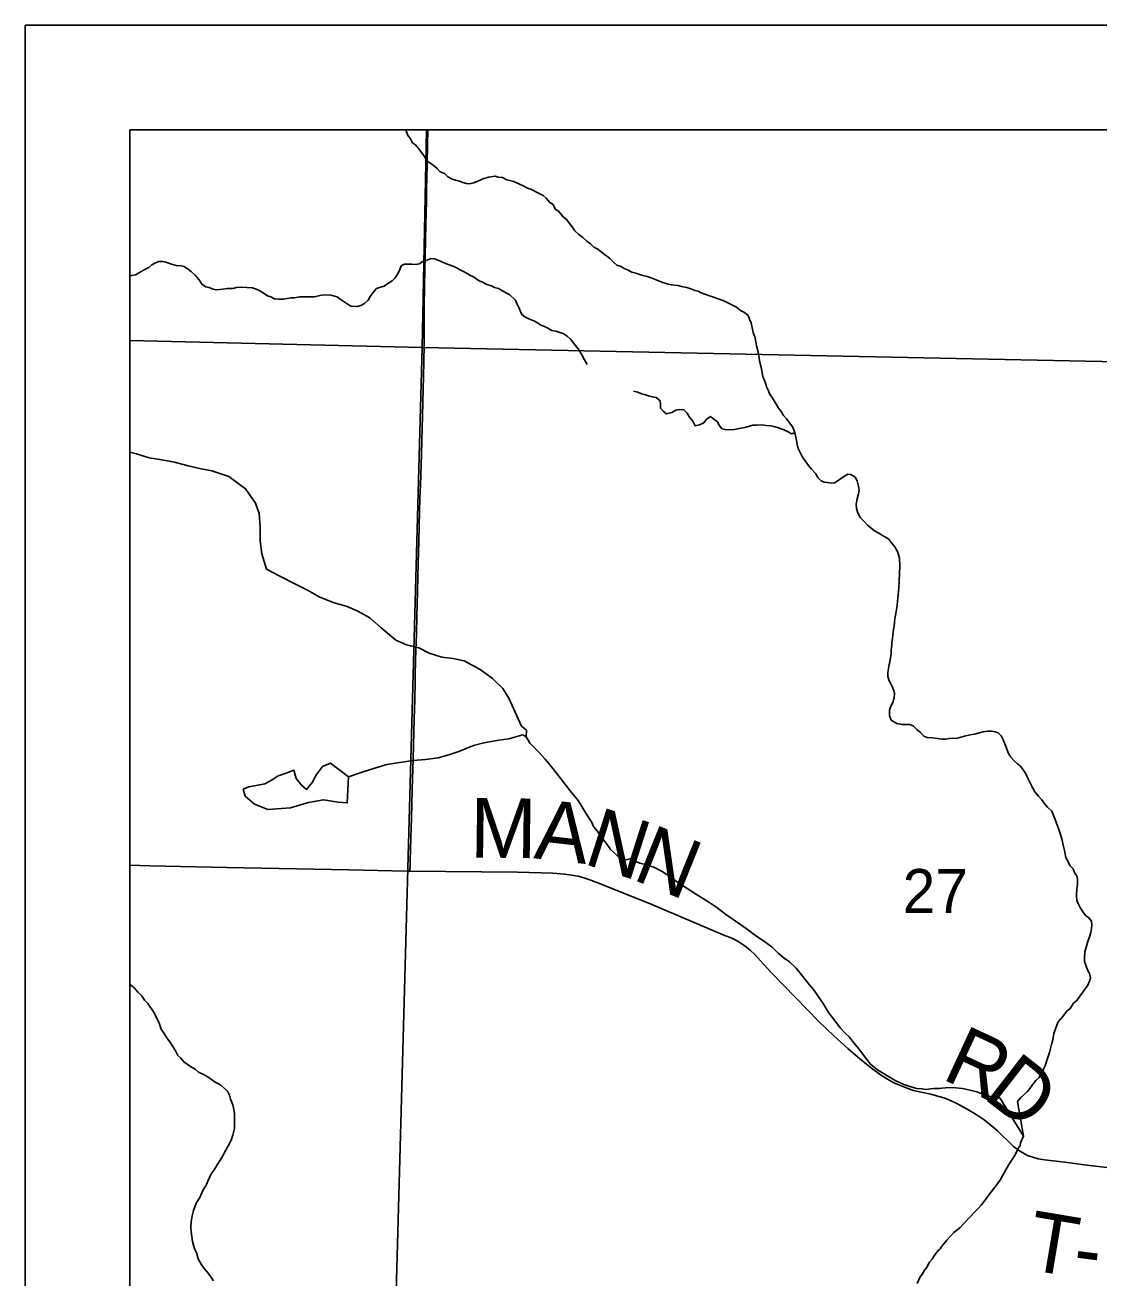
# Model space of a CAD drawing. Extents: x -8.8 to 41.4, y 0 to 34.6.
# Drawn here: x -8.774 to -7.751, y 19.806 to 21 of the extents above; entities that cross this region are included whole.
import ezdxf

# ---------------------------------------------------------------- set-up
doc = ezdxf.new("R2010")
doc.units = 0
for name, color, linetype in [('GM_X_Corporation', 7, 'Continuous'), ('GM_X_Minor_River', 7, 'Continuous'), ('GM_X_Section_Text', 7, 'Continuous'), ('GM_X_Township_Road', 7, 'Continuous'), ('GM_X_Township_Text', 7, 'Continuous'), ('SH_Border', 7, 'Continuous')]:
    doc.layers.add(name, color=color, linetype=linetype)

msp = doc.modelspace()

# ---------------------------------------------------------------- linework, layer by layer
at = {"layer": 'GM_X_Corporation'}
for points in [[(-8.3919, 20.9), (-8.6743, 20.9), (-8.6743, 20.6993), (-8.3959, 20.6927)], [(-7.3899, 20.9), (-8.3919, 20.9), (-8.3959, 20.6927), (-7.3933, 20.6722)], [(-8.6743, 20.6993), (-8.6743, 19.7037), (-8.4231, 19.7001), (-8.3959, 20.6927)], [(-8.3959, 20.6927), (-7.3933, 20.6722), (-7.4104, 19.6835), (-8.4231, 19.7001)]]:
    msp.add_lwpolyline(points, close=True, dxfattribs=at)
msp.add_lwpolyline([(-5.3683, 20.9), (-8.6743, 20.9), (-8.6743, 18.6925), (-8.6467, 18.6909), (-8.5903, 18.6884), (-8.5672, 18.6875), (-8.5185, 18.6854), (-8.3228, 18.6859), (-8.2065, 18.6841), (-8.1919, 18.6839), (-8.1555, 18.6835), (-8.1152, 18.6831), (-8.0922, 18.6828), (-8.0325, 18.682), (-7.9946, 18.6821), (-7.9143, 18.681), (-7.7693, 18.6785), (-7.6798, 18.6773)], dxfattribs=at)
at = {"layer": 'GM_X_Minor_River'}
for points in [[(-8.0996, 20.7327), (-8.1033, 20.7347), (-8.1078, 20.7368), (-8.1119, 20.7385), (-8.1266, 20.7435), (-8.13, 20.7448), (-8.1329, 20.7464), (-8.136, 20.7469), (-8.139, 20.7482), (-8.1438, 20.7499), (-8.1488, 20.7508), (-8.1521, 20.7517), (-8.1582, 20.7526), (-8.1616, 20.7531), (-8.1676, 20.7549), (-8.1729, 20.7573), (-8.1777, 20.759), (-8.1815, 20.7603), (-8.1864, 20.7616), (-8.1924, 20.7637), (-8.1962, 20.7646), (-8.2003, 20.7667), (-8.2033, 20.7679), (-8.2063, 20.7699), (-8.2104, 20.7712), (-8.2137, 20.774), (-8.2174, 20.7779), (-8.2233, 20.7823), (-8.2285, 20.7863), (-8.2322, 20.7884), (-8.2355, 20.7915), (-8.2389, 20.7939), (-8.2429, 20.7975), (-8.2466, 20.8003), (-8.2503, 20.8038), (-8.2528, 20.8077), (-8.2554, 20.8109), (-8.2579, 20.8144), (-8.2616, 20.8172), (-8.266, 20.8227), (-8.269, 20.8247), (-8.2711, 20.8289), (-8.2741, 20.8309), (-8.2777, 20.8349), (-8.2807, 20.8376), (-8.2863, 20.8405), (-8.2923, 20.8437), (-8.2956, 20.8446), (-8.299, 20.8463), (-8.3084, 20.8508), (-8.3151, 20.8525), (-8.3193, 20.8546), (-8.3234, 20.8551), (-8.3264, 20.856), (-8.3322, 20.855), (-8.3372, 20.8537), (-8.3429, 20.8512), (-8.3468, 20.8495), (-8.3506, 20.8488), (-8.3537, 20.8489), (-8.3571, 20.8498), (-8.3604, 20.8511), (-8.3642, 20.8523), (-8.3672, 20.8532), (-8.3713, 20.8553), (-8.3746, 20.8584), (-8.3788, 20.8601), (-8.3817, 20.8632), (-8.3854, 20.8664), (-8.3895, 20.8692), (-8.3924, 20.8724), (-8.3946, 20.8759), (-8.3982, 20.8806), (-8.4022, 20.8857), (-8.4052, 20.8877), (-8.4069, 20.8915), (-8.4095, 20.8947), (-8.4114, 20.9)], [(-8.6197, 20.768), (-8.6226, 20.77), (-8.6257, 20.7705), (-8.6302, 20.771), (-8.6347, 20.7723), (-8.64, 20.7741), (-8.6434, 20.7746), (-8.6468, 20.7747), (-8.6499, 20.7733), (-8.6534, 20.7715), (-8.6565, 20.7689), (-8.66, 20.7671), (-8.6635, 20.765), (-8.6689, 20.7621), (-8.6724, 20.7615), (-8.6743, 20.7614)], [(-8.2385, 20.6766), (-8.2413, 20.6809), (-8.2438, 20.6856), (-8.2471, 20.6914), (-8.2511, 20.6961), (-8.2543, 20.7004), (-8.2577, 20.7036), (-8.2614, 20.706), (-8.2648, 20.7069), (-8.2685, 20.7082), (-8.2723, 20.709), (-8.276, 20.7111), (-8.2794, 20.7127), (-8.2828, 20.714), (-8.2861, 20.7164), (-8.2895, 20.718), (-8.2943, 20.7201), (-8.2981, 20.7221), (-8.301, 20.7241), (-8.3021, 20.7272), (-8.3035, 20.7303), (-8.3056, 20.7346), (-8.307, 20.7377), (-8.3122, 20.7428), (-8.317, 20.7456), (-8.323, 20.7489), (-8.3268, 20.7498), (-8.3297, 20.7514), (-8.3343, 20.7527), (-8.3384, 20.7551), (-8.3417, 20.7564), (-8.3469, 20.76), (-8.3499, 20.7612), (-8.3529, 20.7633), (-8.3566, 20.7653), (-8.3656, 20.7698), (-8.3735, 20.7727), (-8.3772, 20.7744), (-8.3806, 20.776), (-8.384, 20.7773), (-8.3874, 20.7774), (-8.392, 20.7757), (-8.3951, 20.7746), (-8.3986, 20.7725), (-8.402, 20.7718), (-8.4058, 20.772), (-8.4127, 20.7722), (-8.4158, 20.7704), (-8.417, 20.767), (-8.4187, 20.7637), (-8.4215, 20.7592), (-8.4246, 20.7562), (-8.4285, 20.7537), (-8.432, 20.7512), (-8.4355, 20.7502), (-8.4393, 20.7488), (-8.4425, 20.7451), (-8.4453, 20.7414), (-8.4473, 20.738), (-8.4509, 20.7347), (-8.4544, 20.7329), (-8.4574, 20.7319), (-8.4639, 20.7321), (-8.4684, 20.7349), (-8.4732, 20.7382), (-8.4769, 20.7409), (-8.4829, 20.7427), (-8.4882, 20.7429), (-8.4917, 20.7426), (-8.4947, 20.7419), (-8.4986, 20.7409), (-8.5024, 20.7411), (-8.5088, 20.7409), (-8.5126, 20.7411), (-8.5176, 20.7401), (-8.521, 20.7402), (-8.5279, 20.7389), (-8.5325, 20.7387), (-8.5366, 20.7392), (-8.54, 20.7409), (-8.5434, 20.7421), (-8.5464, 20.7441), (-8.5512, 20.747), (-8.5542, 20.7482), (-8.5576, 20.7495), (-8.5629, 20.75), (-8.5678, 20.7502), (-8.5728, 20.75), (-8.5762, 20.749), (-8.5816, 20.7488), (-8.5858, 20.7482), (-8.5888, 20.7479), (-8.5922, 20.7476), (-8.596, 20.7485), (-8.599, 20.7498), (-8.602, 20.7506), (-8.6054, 20.7527), (-8.6086, 20.7574), (-8.6123, 20.7617), (-8.616, 20.7652), (-8.6197, 20.768)], [(-7.9281, 20.3324), (-7.9315, 20.3336), (-7.9353, 20.3334), (-7.9384, 20.3335), (-7.9437, 20.3344), (-7.9489, 20.3377), (-7.9506, 20.3419), (-7.9504, 20.3472), (-7.9492, 20.351), (-7.9475, 20.3544), (-7.9462, 20.3593), (-7.9457, 20.363), (-7.9463, 20.3661), (-7.9481, 20.3696), (-7.951, 20.375), (-7.952, 20.3793), (-7.9522, 20.3831), (-7.9513, 20.3887), (-7.9503, 20.3937), (-7.9489, 20.4008), (-7.9488, 20.405), (-7.9483, 20.4088), (-7.9482, 20.4118), (-7.9476, 20.4156), (-7.9466, 20.4244), (-7.9461, 20.4274), (-7.9455, 20.4342), (-7.9436, 20.4448), (-7.943, 20.4509), (-7.9424, 20.4573), (-7.9418, 20.4638), (-7.9412, 20.4702), (-7.9407, 20.4843), (-7.9411, 20.4919), (-7.9428, 20.4984), (-7.9453, 20.5027), (-7.9486, 20.5066), (-7.9515, 20.5105), (-7.9556, 20.5126), (-7.9612, 20.5162), (-7.9649, 20.5182), (-7.9683, 20.521), (-7.9716, 20.5234), (-7.9749, 20.5273), (-7.9782, 20.5305), (-7.9807, 20.5352), (-7.9821, 20.5394), (-7.9823, 20.5436), (-7.9814, 20.5485), (-7.98, 20.5534), (-7.9795, 20.5568), (-7.9802, 20.5607), (-7.9815, 20.5656), (-7.9833, 20.5691), (-7.9874, 20.5719), (-7.9904, 20.572), (-7.9951, 20.5692), (-7.9994, 20.5659), (-8.0029, 20.5637), (-8.0059, 20.5635), (-8.0097, 20.564), (-8.0127, 20.5645), (-8.0157, 20.5657), (-8.0187, 20.5688), (-8.0208, 20.5723), (-8.0249, 20.5767), (-8.0278, 20.5802), (-8.031, 20.5849), (-8.0336, 20.5884), (-8.035, 20.5915), (-8.0371, 20.5958), (-8.0381, 20.5988), (-8.0391, 20.6042), (-8.0397, 20.6073), (-8.0407, 20.6115), (-8.0428, 20.6169), (-8.0486, 20.6247), (-8.0516, 20.6279), (-8.0537, 20.6317), (-8.0563, 20.6349), (-8.0584, 20.6388), (-8.0606, 20.6419), (-8.0624, 20.645), (-8.0645, 20.6481), (-8.0659, 20.6516), (-8.0674, 20.6547), (-8.0687, 20.6589), (-8.0712, 20.6651), (-8.0728, 20.6739), (-8.0741, 20.6789), (-8.076, 20.69), (-8.0774, 20.6942), (-8.0786, 20.7019), (-8.0803, 20.7069), (-8.0823, 20.7161), (-8.0841, 20.7196), (-8.0851, 20.7231), (-8.0888, 20.7262), (-8.0925, 20.7279), (-8.0962, 20.7311), (-8.0996, 20.7327)], [(-8.0407, 20.6115), (-8.0438, 20.6105), (-8.0472, 20.6125), (-8.052, 20.6146), (-8.0573, 20.6166), (-8.0607, 20.6175), (-8.0637, 20.618), (-8.0679, 20.6185), (-8.0724, 20.6191), (-8.077, 20.6189), (-8.0808, 20.6186), (-8.0885, 20.6166), (-8.0919, 20.6159), (-8.095, 20.6153), (-8.0984, 20.6147), (-8.1026, 20.6144), (-8.1072, 20.6146), (-8.1102, 20.6154), (-8.1127, 20.6186), (-8.1149, 20.6221), (-8.1179, 20.6245), (-8.1212, 20.6269), (-8.1251, 20.6243), (-8.1275, 20.621), (-8.1317, 20.6192), (-8.1356, 20.6182), (-8.1381, 20.6225), (-8.141, 20.6264), (-8.1435, 20.6303), (-8.1464, 20.6335), (-8.151, 20.6336), (-8.1541, 20.633), (-8.1579, 20.6308), (-8.1629, 20.6295), (-8.1659, 20.6319), (-8.1688, 20.635), (-8.1687, 20.6384), (-8.169, 20.6419), (-8.173, 20.645), (-8.1764, 20.6459), (-8.1802, 20.6468), (-8.1832, 20.6477), (-8.187, 20.6486), (-8.1903, 20.6502), (-8.1945, 20.6511)], [(-8.2965, 20.3281), (-8.3011, 20.3321), (-8.3071, 20.3452), (-8.3131, 20.3579), (-8.3189, 20.368), (-8.3289, 20.3774), (-8.3407, 20.3858), (-8.356, 20.3943), (-8.3666, 20.3965), (-8.3772, 20.3976), (-8.3892, 20.4014), (-8.3989, 20.4066), (-8.4109, 20.4093), (-8.421, 20.4138), (-8.4351, 20.4256), (-8.4458, 20.4351), (-8.4577, 20.4419), (-8.4674, 20.446), (-8.4806, 20.4498), (-8.4941, 20.4552), (-8.5053, 20.4616), (-8.5165, 20.4673), (-8.5314, 20.475), (-8.5441, 20.4815), (-8.5486, 20.4961), (-8.5501, 20.5087), (-8.5504, 20.522), (-8.5512, 20.5345), (-8.5547, 20.5445), (-8.5641, 20.5582), (-8.5801, 20.5697), (-8.5962, 20.5751), (-8.6064, 20.5773), (-8.6188, 20.58), (-8.632, 20.5835), (-8.644, 20.5857), (-8.6561, 20.5876), (-8.6681, 20.5914), (-8.6743, 20.5929)], [(-7.823, 19.9414), (-7.8286, 19.9743), (-7.8258, 19.9777), (-7.8191, 19.9839), (-7.8168, 19.9868), (-7.8147, 19.9898), (-7.8112, 19.9943), (-7.808, 19.9972), (-7.8064, 20.0006), (-7.8039, 20.005), (-7.8023, 20.0088), (-7.8006, 20.0133), (-7.7981, 20.0212), (-7.7958, 20.0299), (-7.795, 20.0332), (-7.794, 20.0393), (-7.7911, 20.0472), (-7.7898, 20.0502), (-7.7854, 20.0554), (-7.7818, 20.0602), (-7.7783, 20.0631), (-7.7751, 20.0679), (-7.772, 20.0705), (-7.764, 20.0816), (-7.7616, 20.0853), (-7.7599, 20.0891), (-7.759, 20.0921), (-7.76, 20.0963), (-7.7618, 20.0998), (-7.7632, 20.1033), (-7.7646, 20.1079), (-7.7648, 20.1117), (-7.7643, 20.117), (-7.7629, 20.1223), (-7.762, 20.1257), (-7.7599, 20.1313), (-7.7587, 20.1354), (-7.7581, 20.1392), (-7.7577, 20.1423), (-7.7579, 20.1461), (-7.7608, 20.1496), (-7.7638, 20.1516), (-7.766, 20.1547), (-7.7685, 20.1586), (-7.7706, 20.1629), (-7.772, 20.166), (-7.7723, 20.1702), (-7.772, 20.1774), (-7.7715, 20.1808), (-7.7713, 20.1861), (-7.772, 20.1895), (-7.7741, 20.1927), (-7.7755, 20.1961), (-7.7785, 20.1989), (-7.7824, 20.2067), (-7.7837, 20.2135), (-7.7847, 20.2174), (-7.7863, 20.2247), (-7.7873, 20.2278), (-7.7887, 20.2327), (-7.7908, 20.2381), (-7.7932, 20.2447), (-7.796, 20.2509), (-7.8001, 20.2548), (-7.803, 20.2587), (-7.8055, 20.2619), (-7.8084, 20.2654), (-7.8121, 20.2693), (-7.8139, 20.2728), (-7.8164, 20.2779), (-7.8192, 20.2837), (-7.821, 20.2871), (-7.8232, 20.2903), (-7.8257, 20.2938), (-7.8287, 20.2962), (-7.8316, 20.2989), (-7.8349, 20.3025), (-7.8374, 20.3064), (-7.8395, 20.3121), (-7.8423, 20.3191), (-7.8441, 20.3226), (-7.847, 20.3257), (-7.85, 20.3266), (-7.853, 20.3271), (-7.8572, 20.3272), (-7.8614, 20.3266), (-7.866, 20.3253), (-7.8695, 20.3242), (-7.8737, 20.3236), (-7.8791, 20.3223), (-7.8856, 20.3206), (-7.8936, 20.3201), (-7.897, 20.3195), (-7.9008, 20.3196), (-7.9046, 20.3201), (-7.9099, 20.3207), (-7.9148, 20.3213), (-7.9178, 20.3225), (-7.9211, 20.326), (-7.9245, 20.3288), (-7.9281, 20.3324)], [(-8.2967, 20.3217), (-8.2998, 20.3237), (-8.3132, 20.3199), (-8.3227, 20.3187), (-8.3372, 20.3161), (-8.3471, 20.3134), (-8.361, 20.3077), (-8.3705, 20.3046), (-8.3805, 20.3018), (-8.3927, 20.3003), (-8.4045, 20.2992), (-8.4174, 20.2973), (-8.4296, 20.2954), (-8.44, 20.2923), (-8.453, 20.2881), (-8.466, 20.2836)], [(-8.2713, 20.2917), (-8.2786, 20.3004), (-8.2848, 20.3071), (-8.2895, 20.3119), (-8.2932, 20.3158), (-8.295, 20.3186), (-8.2967, 20.3217), (-8.2965, 20.3281)], [(-8.5665, 20.2719), (-8.5611, 20.2743), (-8.5524, 20.2756), (-8.5459, 20.2769), (-8.5389, 20.2809), (-8.5331, 20.2845), (-8.5254, 20.2873), (-8.5182, 20.2901), (-8.5161, 20.2821), (-8.5106, 20.2754), (-8.5062, 20.2715), (-8.5007, 20.2782), (-8.4967, 20.286), (-8.4907, 20.2935), (-8.4831, 20.2966), (-8.466, 20.2836)], [(-8.466, 20.2836), (-8.4672, 20.2589), (-8.4759, 20.2595), (-8.4898, 20.2619), (-8.5043, 20.2593), (-8.5212, 20.2541), (-8.5428, 20.2525), (-8.5556, 20.2578), (-8.5644, 20.2653), (-8.5665, 20.2719)], [(-7.8927, 19.8457), (-7.8891, 19.8497), (-7.8836, 19.8541), (-7.8796, 19.8581), (-7.8733, 19.8647), (-7.8701, 19.8684), (-7.8665, 19.872), (-7.8633, 19.8757), (-7.8597, 19.8801), (-7.8565, 19.8846), (-7.8501, 19.8927), (-7.8473, 19.8964), (-7.8449, 19.9001), (-7.8395, 19.9098), (-7.8363, 19.9153), (-7.833, 19.9201), (-7.8306, 19.9242), (-7.8289, 19.9276), (-7.8277, 19.9302), (-7.8261, 19.9324), (-7.8256, 19.9351), (-7.8243, 19.9377), (-7.823, 19.9414), (-7.8455, 19.9777), (-7.8486, 19.9771), (-7.8524, 19.978), (-7.8557, 19.9796), (-7.8591, 19.9809), (-7.8625, 19.9818), (-7.8674, 19.9835), (-7.8738, 19.9853), (-7.8809, 19.9867), (-7.8874, 19.9873), (-7.8927, 19.9876), (-7.8972, 19.9874), (-7.9007, 19.9871), (-7.903, 19.9868), (-7.9049, 19.9869), (-7.9083, 19.9867), (-7.9114, 19.9864), (-7.9133, 19.9861), (-7.9159, 19.9858), (-7.9197, 19.9863), (-7.9246, 19.9869), (-7.9303, 19.9883), (-7.937, 19.9905), (-7.9445, 19.9942), (-7.953, 19.9991), (-7.962, 20.0044), (-7.9686, 20.01), (-7.9733, 20.0159), (-7.9769, 20.0206), (-7.9802, 20.0249), (-7.9859, 20.032), (-7.9888, 20.0355), (-7.9929, 20.0395), (-7.9976, 20.0446), (-8.003, 20.0517), (-8.0088, 20.0591), (-8.0138, 20.0677), (-8.0188, 20.0751), (-8.0231, 20.081), (-8.0271, 20.0857), (-8.0394, 20.1014), (-8.0457, 20.1074), (-8.0508, 20.111), (-8.0567, 20.1158), (-8.0622, 20.1213), (-8.0692, 20.1266), (-8.0781, 20.1326), (-8.087, 20.1391), (-8.1069, 20.1528), (-8.1165, 20.16), (-8.1262, 20.1665), (-8.1354, 20.1722), (-8.1443, 20.1779), (-8.1521, 20.1831), (-8.1599, 20.1888), (-8.1673, 20.1936), (-8.1751, 20.1977), (-8.1822, 20.1999), (-8.1886, 20.2013), (-8.1939, 20.2038), (-8.198, 20.2055), (-8.2003, 20.2048), (-8.2026, 20.2045), (-8.2052, 20.2054), (-8.2082, 20.2067), (-8.2108, 20.2094), (-8.2163, 20.2146), (-8.2206, 20.2205), (-8.2253, 20.2264), (-8.2292, 20.2322), (-8.2325, 20.2365), (-8.2346, 20.2408), (-8.2378, 20.2455), (-8.2417, 20.2521), (-8.2471, 20.2611), (-8.2547, 20.2705), (-8.2634, 20.2815), (-8.2713, 20.2917)], [(-8.6631, 20.0751), (-8.6668, 20.0786), (-8.6701, 20.0825), (-8.6743, 20.0863)], [(-8.5948, 19.8034), (-8.5995, 19.8104), (-8.6035, 19.8151), (-8.6064, 19.8194), (-8.6092, 19.8245), (-8.6109, 19.8306), (-8.6127, 19.8341), (-8.6147, 19.841), (-8.6153, 19.8456), (-8.6159, 19.8505), (-8.6162, 19.8544), (-8.616, 19.8597), (-8.615, 19.8653), (-8.6137, 19.8706), (-8.6112, 19.8774), (-8.6079, 19.883), (-8.605, 19.8897), (-8.6014, 19.8953), (-8.6002, 19.8983), (-8.5969, 19.9054), (-8.5941, 19.9091), (-8.5912, 19.9139), (-8.5868, 19.921), (-8.5848, 19.9244), (-8.5807, 19.9322), (-8.5779, 19.9374), (-8.5762, 19.9423), (-8.5748, 19.9487), (-8.5747, 19.9529), (-8.5747, 19.9628), (-8.5756, 19.9682), (-8.5763, 19.9712), (-8.5784, 19.9766), (-8.5794, 19.9805), (-8.5815, 19.9843), (-8.5882, 19.9903), (-8.593, 19.9927), (-8.6001, 19.9979), (-8.6042, 20), (-8.609, 20.0024), (-8.612, 20.0048), (-8.6165, 20.0076), (-8.6231, 20.012), (-8.6257, 20.0156), (-8.6286, 20.0183), (-8.6311, 20.0234), (-8.6358, 20.0304), (-8.6391, 20.035), (-8.6416, 20.0393), (-8.6445, 20.0432), (-8.6466, 20.049), (-8.6512, 20.0587), (-8.6573, 20.0676), (-8.6606, 20.0708), (-8.6631, 20.0751)], [(-7.9241, 19.8009), (-7.9212, 19.8072), (-7.9192, 19.8102), (-7.9172, 19.8136), (-7.9152, 19.8158), (-7.9123, 19.8213), (-7.9099, 19.8243), (-7.9079, 19.8273), (-7.9046, 19.8321), (-7.9023, 19.8339), (-7.9006, 19.8365), (-7.8986, 19.8391), (-7.8958, 19.8424), (-7.8927, 19.8457)]]:
    msp.add_lwpolyline(points, dxfattribs=at)
at = {"layer": 'GM_X_Township_Road'}
for points in [[(-8.4076, 20.1938), (-8.4074, 20.2005), (-8.4073, 20.2036), (-8.4063, 20.2359), (-8.4061, 20.244), (-8.4054, 20.2712), (-8.4051, 20.2818), (-8.4046, 20.3004), (-8.4035, 20.3389), (-8.403, 20.3569), (-8.4026, 20.3743), (-8.4026, 20.3811), (-8.4023, 20.3941), (-8.402, 20.4046), (-8.4014, 20.4195), (-8.401, 20.4369), (-8.4004, 20.4605), (-8.3997, 20.4872), (-8.3991, 20.5082), (-8.3988, 20.5231), (-8.398, 20.5492), (-8.3975, 20.5616), (-8.3965, 20.5914), (-8.3956, 20.6281), (-8.3949, 20.6529), (-8.3943, 20.6784), (-8.394, 20.6964), (-8.3939, 20.7306), (-8.3936, 20.7517), (-8.3933, 20.766), (-8.3927, 20.7946), (-8.3923, 20.8107), (-8.3919, 20.8318), (-8.3917, 20.8436), (-8.3915, 20.8554), (-8.3912, 20.8672), (-8.3907, 20.8864), (-8.3904, 20.9)], [(-8.6743, 20.1995), (-8.6553, 20.199), (-8.5821, 20.1974), (-8.4659, 20.195), (-8.4106, 20.1938), (-8.4076, 20.1938), (-8.305, 20.1928), (-8.2715, 20.1918), (-8.2604, 20.1909), (-8.2531, 20.19), (-8.2476, 20.189), (-8.2429, 20.1878), (-8.237, 20.1859), (-8.2295, 20.183), (-8.1793, 20.1631), (-8.1067, 20.1323), (-8.1015, 20.1302), (-8.0964, 20.1277), (-8.0913, 20.1247), (-8.0867, 20.1213), (-8.0829, 20.1182), (-8.079, 20.1144), (-8.0736, 20.1084), (-8.0634, 20.0974), (-8.0402, 20.0734), (-8.018, 20.0507), (-8.0036, 20.037), (-7.9902, 20.0248), (-7.9789, 20.0151), (-7.9677, 20.0062), (-7.9592, 19.9999), (-7.9523, 19.9955), (-7.9463, 19.9922), (-7.9411, 19.9898), (-7.9347, 19.9873), (-7.9276, 19.985), (-7.9203, 19.9832), (-7.9112, 19.9812), (-7.9058, 19.9799), (-7.8988, 19.9777), (-7.8947, 19.9762), (-7.8863, 19.9724), (-7.8765, 19.9672), (-7.868, 19.962), (-7.8604, 19.9568), (-7.8535, 19.9515), (-7.8475, 19.9463), (-7.8431, 19.9419), (-7.8382, 19.9371), (-7.8319, 19.9311), (-7.8268, 19.9273), (-7.8236, 19.9253), (-7.819, 19.923), (-7.8131, 19.9209), (-7.809, 19.9197), (-7.8027, 19.9188), (-7.7836, 19.9165), (-7.7651, 19.9141), (-7.7028, 19.9066)]]:
    msp.add_lwpolyline(points, dxfattribs=at)
at = {"layer": 'SH_Border'}
for p, q in [((-8.7743, 21), (-1.7743, 21)), ((-8.7743, 21), (-8.7743, 14)), ((-8.6743, 20.9), (-8.6743, 14.1)), ((-8.6743, 20.9), (-1.8743, 20.9))]:
    msp.add_line(p, q, dxfattribs=at)

# ---------------------------------------------------------------- texts
at = {"layer": 'GM_X_Section_Text'}
for s, rotation, p in [('M', 359.2852, (-8.3504, 20.2069)), ('A', 353.6376, (-8.2902, 20.2062)), ('N', 342.1891, (-8.2434, 20.2013)), ('N', 338.1181, (-8.1968, 20.1864)), ('R', 335.1549, (-7.902, 19.9964)), ('D', 322.0997, (-7.8626, 19.9786)), ('T', 350.4461, (-7.8215, 19.8147)), ('-', 352.7683, (-7.7771, 19.8073))]:
    msp.add_text(s, height=0.0568, rotation=rotation, dxfattribs=at).set_placement(p)
at = {"layer": 'GM_X_Township_Text'}
msp.add_text('27', height=0.04186, rotation=0, dxfattribs=at).set_placement((-7.938, 20.154))

doc.saveas('drawing.dxf')
